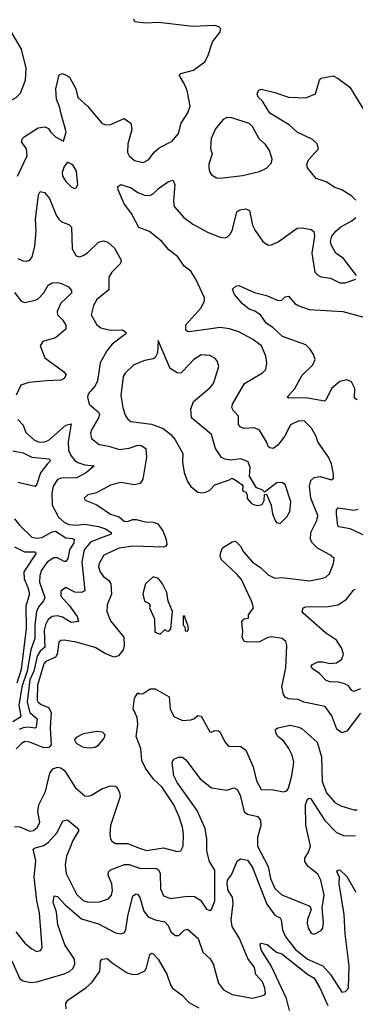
# Model space of a CAD drawing. Extents: x 1771496 to 1971148, y 471553 to 643630.
# Tile 520 of 656: x 1843435 to 1845394, y 629951 to 635699. Entities that reach past the tile are written whole.
import ezdxf

# ---------------------------------------------------------------- set-up
doc = ezdxf.new("R2010")
doc.units = 0

msp = doc.modelspace()

# ---------------------------------------------------------------- linework, layer by layer
at = {"layer": '0CON10XD'}
for points in [[(1843421.9, 634785), (1843477.8, 634905), (1843475.6, 634945), (1843446.5, 634985), (1843450.5, 635005), (1843461.9, 635015), (1843543.3, 635066.7), (1843583.8, 635073.8), (1843603.6, 635063.6), (1843615, 635044.2), (1843645, 635016), (1843690, 634990), (1843705.7, 635045), (1843674.5, 635155), (1843670, 635185), (1843649.3, 635235), (1843646.4, 635295), (1843665, 635376.7), (1843685, 635383.8), (1843715, 635371.2), (1843725, 635363.3), (1843763.1, 635295), (1843773.9, 635243.9), (1843830, 635195), (1843915, 635095.6), (1843935, 635085.6), (1843965, 635086.5), (1844045, 635122.9), (1844084.4, 635095), (1844089.1, 635055), (1844065.4, 634975), (1844064, 634924), (1844073.7, 634903.7), (1844105, 634876.7), (1844155, 634865.7), (1844188.1, 634881.9), (1844220, 634925), (1844248.4, 634951.6), (1844325, 634988.8), (1844361.2, 635035), (1844377.9, 635095), (1844416.5, 635155), (1844429.4, 635195), (1844413.6, 635285), (1844395, 635325.6), (1844365.7, 635375), (1844376.7, 635385), (1844448.9, 635405), (1844515, 635453.1), (1844533.5, 635485), (1844560, 635570), (1844603.8, 635625), (1844608.8, 635645), (1844597.6, 635657.6), (1844575, 635665.6), (1844445, 635659.6), (1844245, 635682.5), (1844171.4, 635678.6), (1844107.3, 635687.3), (1844101.7, 635701.7)], [(1843375, 635224.2), (1843415, 635244.2), (1843439.2, 635270.8), (1843469.5, 635345), (1843473.4, 635415), (1843446.1, 635526.1), (1843378.8, 635638.8), (1843335, 635657.5), (1843285, 635640), (1843225, 635600.6), (1843135.7, 635565), (1843114.4, 635545), (1843095.6, 635515), (1843091.1, 635475), (1843124.5, 635355), (1843116, 635295), (1843120, 635280), (1843145, 635271.1), (1843225, 635277.1), (1843285, 635256.7), (1843345, 635224.3), (1843375, 635224.2)], [(1845397.8, 634645), (1845375, 634669.4), (1845315.4, 634705.4), (1845275, 634718.9), (1845225, 634752.5), (1845165, 634771.8), (1845114.5, 634835), (1845110.9, 634855), (1845120.2, 634879.8), (1845179.2, 634945), (1845172.5, 634975), (1845145, 635000), (1845055, 635041.5), (1845008.9, 635085), (1844895, 635152.4), (1844852.3, 635222.3), (1844830, 635245), (1844822, 635265), (1844828.9, 635285), (1844845, 635292.7), (1844925, 635274.5), (1845005, 635247.5), (1845105, 635242.2), (1845163, 635267), (1845184.6, 635345.4), (1845195, 635358.1), (1845265, 635370.6), (1845294.2, 635355), (1845361.9, 635305), (1845448.8, 635165)], [(1844605, 634774.2), (1844735, 634788.6), (1844835, 634812), (1844875, 634831.2), (1844905.9, 634864.1), (1844910, 634885), (1844894, 634935), (1844870.3, 634970.3), (1844833.6, 635003.6), (1844795, 635076.2), (1844775, 635092), (1844673.6, 635126.4), (1844645, 635128), (1844623, 635117), (1844578, 635062), (1844553.8, 635005), (1844548.2, 634945), (1844558.9, 634915), (1844539.4, 634855), (1844538.6, 634835), (1844542.7, 634812.7), (1844554.1, 634794.1), (1844585, 634776.2), (1844605, 634774.2)], [(1843755, 634714.2), (1843765, 634717.5), (1843773.8, 634735), (1843765.8, 634814.2), (1843745, 634851.2), (1843715, 634866.7), (1843695, 634842.5), (1843683.6, 634806.4), (1843685.6, 634785), (1843705, 634754.3), (1843735, 634723.8), (1843755, 634714.2)], [(1844942.5, 633215), (1844915, 633195.7), (1844895, 633198.9), (1844885, 633207.5), (1844876.1, 633235), (1844835, 633303.5), (1844805, 633315.4), (1844745, 633311.5), (1844725, 633320), (1844712.2, 633335), (1844712.9, 633385), (1844683.1, 633415), (1844673.3, 633435), (1844677.5, 633455), (1844747.5, 633575), (1844852.1, 633637.9), (1844872.2, 633657.8), (1844877.5, 633695), (1844872.7, 633735), (1844847.1, 633795), (1844795, 633834.6), (1844715, 633876.1), (1844660, 633895), (1844605, 633901.1), (1844427.1, 633877.1), (1844415, 633878), (1844405, 633886.7), (1844405, 633917.5), (1844493.3, 634015), (1844514.3, 634055), (1844514.4, 634075), (1844463.2, 634185), (1844435, 634230), (1844395, 634259.4), (1844357.4, 634315), (1844304.8, 634354.8), (1844265, 634404), (1844192.2, 634462.2), (1844131.1, 634485), (1844087.9, 634567.9), (1844044.7, 634624.7), (1844010, 634705), (1844007.5, 634725), (1844025, 634736.7), (1844085, 634717.1), (1844125, 634690), (1844164.6, 634674.6), (1844195, 634672.7), (1844215, 634682.5), (1844245, 634713.1), (1844303.3, 634755), (1844331.7, 634761.7), (1844341.1, 634735), (1844332.4, 634642.4), (1844337.6, 634607.6), (1844392.9, 634545), (1844445.3, 634505.3), (1844535, 634457.3), (1844605, 634429.4), (1844634.2, 634425.8), (1844648.7, 634431.3), (1844665, 634448), (1844676.6, 634473.4), (1844702, 634578), (1844720.9, 634589.1), (1844755.6, 634595.6), (1844775.8, 634585), (1844795, 634500), (1844809.1, 634469.1), (1844855, 634404), (1844885, 634382), (1844905, 634384), (1844945, 634402.5), (1845055, 634482.2), (1845085, 634484.4), (1845137.5, 634475), (1845151.7, 634461.7), (1845155.8, 634435.8), (1845141.4, 634335), (1845158.6, 634225), (1845175, 634207.5), (1845195, 634197.5), (1845249.3, 634189.3), (1845305, 634162.9), (1845335, 634162.5), (1845397.5, 634185)], [(1843425, 634304.3), (1843455, 634292), (1843475, 634288.8), (1843494.2, 634295.8), (1843508.6, 634315), (1843523.8, 634375), (1843530.4, 634465), (1843526.6, 634533.4), (1843545, 634676.7), (1843555, 634695.6), (1843579.5, 634689.5), (1843608.8, 634655), (1843647.3, 634557.3), (1843662.9, 634535), (1843679.1, 634519.1), (1843722.4, 634502.4), (1843738.1, 634488.1), (1843742, 634362), (1843765, 634320), (1843785, 634314.4), (1843805, 634322.5), (1843831.3, 634338.7), (1843895, 634400), (1843925, 634407.3), (1843949.4, 634399.4), (1843988.6, 634365), (1844027.1, 634295), (1844024.5, 634275), (1843973.6, 634225), (1843955.4, 634195), (1843955, 634121.4), (1843885, 634065.8), (1843865, 634030), (1843852.9, 633975), (1843885, 633918), (1843909.1, 633899.1), (1843965, 633886.9), (1844035, 633888.1), (1844053.8, 633875), (1844054, 633865), (1843975, 633804.3), (1843943.1, 633765), (1843903.9, 633695), (1843889, 633591), (1843875, 633562.2), (1843835.7, 633515), (1843830, 633495), (1843841.1, 633455), (1843895, 633407.1), (1843900.3, 633395), (1843895.3, 633375), (1843853.8, 633305), (1843849.2, 633285), (1843854.4, 633255), (1843898.8, 633218.8), (1843955, 633209.3), (1844015, 633190.3), (1844075, 633197.2), (1844125, 633214.6), (1844145, 633213.8), (1844171.1, 633195), (1844175.5, 633145), (1844154.1, 633015.9), (1844138.3, 632991.7), (1844105, 632983.2), (1844025, 632997.5), (1843965, 632980.9), (1843883, 632937), (1843833.3, 632925), (1843811.2, 632905), (1843817.5, 632895), (1843885, 632866.9), (1843965, 632813.1), (1844015, 632796.7), (1844045, 632771.2), (1844065, 632768.8), (1844095, 632780.4), (1844115, 632781.1), (1844167.1, 632767.1), (1844215, 632766.1), (1844241.4, 632755), (1844270.8, 632715), (1844290, 632665), (1844294.5, 632635), (1844286.8, 632623.2), (1844275, 632618.8), (1844094.8, 632625.2), (1844015, 632614), (1843926.5, 632573.5), (1843898.2, 632525), (1843894.6, 632505), (1843905, 632474.2), (1843925, 632447.5), (1843955.5, 632425.5), (1843966.3, 632405), (1843971.4, 632345), (1843945, 632283.3), (1843943.2, 632245), (1843965, 632189.5), (1844042.5, 632095), (1844045.4, 632045), (1844039.1, 632020.9), (1844011.9, 631985), (1843985, 631977.6), (1843930.2, 632000.2), (1843875, 632033.1), (1843765.3, 632065.3), (1843695, 632076.2), (1843675, 632074.5), (1843663.1, 632065), (1843653, 631995), (1843643.2, 631976.8), (1843587.4, 631952.6), (1843575, 631938), (1843538.5, 631815), (1843537.5, 631727.5), (1843542.1, 631715), (1843560.4, 631700.4), (1843603.2, 631683.2), (1843619, 631655), (1843613.5, 631565), (1843618.3, 631465), (1843605, 631451.2), (1843575, 631448.1), (1843495, 631482), (1843465, 631485.2), (1843445, 631474.3), (1843415, 631442.2)], [(1845401.2, 634205), (1845325.3, 634305.3), (1845281.2, 634335), (1845253.3, 634385), (1845250, 634405), (1845258, 634435), (1845280, 634465), (1845309.6, 634490.4), (1845374, 634525), (1845397.1, 634545)], [(1843405, 634106.7), (1843444.2, 634055), (1843465, 634048.5), (1843525, 634060.8), (1843545, 634072), (1843575, 634103.8), (1843601.2, 634148.8), (1843625, 634162.2), (1843655, 634165.3), (1843679.8, 634159.8), (1843719.6, 634139.6), (1843738.2, 634118.2), (1843736.7, 634103.3), (1843675, 634043.1), (1843653.8, 633995), (1843655.7, 633975), (1843685, 633945.8), (1843703.5, 633915), (1843705, 633892), (1843645, 633841.1), (1843569.5, 633820.5), (1843553.8, 633795), (1843580.8, 633725), (1843691.4, 633645), (1843707.1, 633625), (1843694.4, 633605), (1843675, 633593.7), (1843590.9, 633590.9), (1843488.1, 633581.9), (1843440.8, 633565), (1843413.5, 633506.5)], [(1845305, 633585.9), (1845256.2, 633545), (1845225, 633481.2), (1845215, 633472.5), (1845105, 633491.2), (1845005, 633490), (1844996.2, 633495), (1845042.1, 633545), (1845085, 633624), (1845146.4, 633683.6), (1845160, 633715), (1845149.4, 633745), (1845131.8, 633775), (1845105, 633800), (1844970.2, 633850.3), (1844912.9, 633902.9), (1844875, 633924.5), (1844841.4, 633975), (1844807.7, 633997.7), (1844775, 634008.5), (1844735, 634040.8), (1844688.8, 634095), (1844676.7, 634125), (1844697.1, 634142.9), (1844715, 634146.5), (1844805, 634106.5), (1844875, 634087.9), (1844945, 634060), (1844965, 634061.4), (1844985, 634082), (1845005, 634084), (1845041.7, 634041.7), (1845065, 634028.1), (1845125, 634006.7), (1845322.5, 633995), (1845445, 633961.5)], [(1844955, 632758.8), (1844995, 632796.2), (1845012.5, 632827.5), (1845017.5, 632885), (1844984, 632985), (1844965, 632997.5), (1844936.7, 632995), (1844865, 632940), (1844850, 632955), (1844817, 632967), (1844776, 633035), (1844780.6, 633085), (1844768, 633118), (1844725.5, 633135.5), (1844665, 633126.7), (1844632.6, 633132.6), (1844613.2, 633143.2), (1844579.1, 633195), (1844555, 633278), (1844438.8, 633375), (1844434, 633425), (1844450.6, 633469.4), (1844545, 633549.4), (1844565.6, 633575), (1844596.9, 633675), (1844587.6, 633707.6), (1844573.4, 633723.4), (1844545, 633739.4), (1844495, 633743.1), (1844450.8, 633715), (1844387.5, 633647.5), (1844375, 633636.2), (1844355, 633637.5), (1844313, 633663), (1844244, 633826), (1844238.8, 633755), (1844225, 633726.9), (1844215, 633718.9), (1844165, 633710), (1844102, 633685), (1844050.6, 633635), (1844038.9, 633615), (1844025.5, 633504.5), (1844036.2, 633435), (1844051.2, 633391.2), (1844066.2, 633366.2), (1844083.8, 633353.8), (1844205, 633338.2), (1844273, 633313), (1844317.7, 633277.7), (1844340.7, 633250.7), (1844387.3, 633167.3), (1844385.6, 633115), (1844395.8, 633055), (1844415, 633003.3), (1844435, 632973.3), (1844475, 632940), (1844503, 632937), (1844525, 632942.5), (1844545, 632953.3), (1844575, 632983.3), (1844655, 633010), (1844675, 633022.5), (1844699.3, 633009.3), (1844732.5, 632985), (1844737.5, 632975), (1844735, 632950), (1844755, 632940), (1844762.5, 632925), (1844763, 632903), (1844787.5, 632875), (1844805, 632866), (1844825, 632862.9), (1844851.2, 632868.8), (1844863, 632893), (1844863.6, 632926.4), (1844875, 632930), (1844903.8, 632865), (1844911.4, 632815), (1844925.8, 632775.8), (1844935, 632763.3), (1844955, 632758.8)], [(1845405, 633480), (1845389.2, 633489.2), (1845391.4, 633545), (1845372.5, 633585), (1845345, 633596.9), (1845305, 633585.9)], [(1843425, 633364.2), (1843455, 633332.2), (1843470, 633290), (1843520.6, 633245), (1843545, 633234), (1843575, 633232.4), (1843605, 633244.7), (1843705, 633331.6), (1843735, 633340), (1843718.4, 633235), (1843720.6, 633185), (1843733.4, 633155), (1843755, 633128.5), (1843775, 633114.7), (1843815, 633101.1), (1843870, 633095), (1843825.4, 633055), (1843767.8, 633025), (1843677.3, 633022.7), (1843655.7, 633015), (1843630.4, 632975), (1843622.9, 632935), (1843624.6, 632864.6), (1843662.5, 632795), (1843695, 632765.9), (1843722.5, 632752.5), (1843765, 632749), (1843815, 632754.8), (1843895, 632740.4), (1843935, 632726.1), (1843968.6, 632705), (1843969.2, 632695), (1843849.7, 632650.3), (1843811.6, 632605), (1843798, 632535), (1843815.3, 632364.7), (1843795, 632354.7), (1843757, 632357), (1843705, 632383.8), (1843675, 632363.3), (1843675, 632334.3), (1843726.7, 632276.7), (1843770, 632215), (1843777.5, 632185), (1843735, 632179.6), (1843685, 632211.2), (1843655, 632219), (1843625, 632214.2), (1843601.8, 632198.2), (1843585, 632165.5), (1843578.1, 632135), (1843580.8, 632035), (1843555, 632013.2), (1843536.5, 631983.5), (1843516.6, 631895), (1843494.6, 631845.4), (1843478, 631715), (1843495, 631655.3), (1843536.8, 631616.8), (1843530.6, 631569.4), (1843525, 631562.9), (1843485, 631569.5), (1843455, 631565.9), (1843432.1, 631555)], [(1845425, 631650), (1845345, 631544.7), (1845315.3, 631535.3), (1845287, 631557), (1845256.9, 631635), (1845218.8, 631688.8), (1845094.4, 631714.4), (1845060.3, 631730.3), (1845028.3, 631731.7), (1845005, 631734.4), (1844984.4, 631745), (1844975, 631760), (1844964.7, 631804.7), (1844989.6, 631915), (1844994.3, 632045), (1844988.3, 632068.3), (1844967, 632087), (1844905, 632097.1), (1844879.3, 632090.7), (1844835, 632067.1), (1844765, 632064.2), (1844745, 632070), (1844734.2, 632094.2), (1844738, 632125), (1844732, 632185), (1844745, 632201.2), (1844770, 632205), (1844770, 632225), (1844800, 632265), (1844791.2, 632301.2), (1844730.3, 632430.3), (1844703, 632463), (1844614, 632545), (1844605.8, 632565), (1844608.8, 632591.2), (1844620, 632615), (1844675, 632650.8), (1844695, 632654), (1844725, 632626), (1844741.7, 632591.7), (1844795, 632531.9), (1844840.5, 632500.5), (1844885, 632458.8), (1844925, 632438.9), (1844965, 632442), (1845126.4, 632423.6), (1845205, 632438.1), (1845225, 632447.1), (1845242.9, 632465), (1845266.4, 632523.6), (1845271.2, 632555), (1845245.5, 632575.5), (1845173.5, 632613.5), (1845143.8, 632643.8), (1845132.4, 632665), (1845135.3, 632705), (1845170, 632775), (1845175.3, 632804.7), (1845134.2, 632905), (1845126.3, 632975), (1845135, 633009.4), (1845155, 633026.9), (1845188.7, 633031.3), (1845255, 633012.9), (1845266.7, 633023.3), (1845267.8, 633045), (1845255, 633106.7), (1845238.1, 633145), (1845175.6, 633235), (1845166.5, 633265), (1845139.1, 633315), (1845098, 633355), (1845065, 633357.3), (1845016.1, 633333.9), (1844980.9, 633265), (1844942.5, 633215)], [(1843395, 633182.5), (1843455, 633171), (1843505.2, 633145.2), (1843604.5, 633134.5), (1843614.2, 633125), (1843596.2, 633103.8), (1843556.1, 633053.9), (1843535, 632988), (1843525.2, 632974.8), (1843425, 632996.6)], [(1845447.7, 632687.7), (1845365, 632727.2), (1845298.1, 632738.1), (1845292.9, 632745), (1845285.4, 632815), (1845285, 632836.7), (1845295, 632848.5), (1845385, 632835.3), (1845408.4, 632841.6)], [(1843404.2, 632785), (1843435.5, 632745.5), (1843505, 632677.7), (1843535, 632671.9), (1843565, 632675.2), (1843625, 632709.4), (1843645, 632713.2), (1843705, 632674.3), (1843745, 632670.7), (1843753.9, 632663.9), (1843750.2, 632645), (1843726.5, 632605), (1843715.7, 632554.3), (1843705, 632535.7), (1843695, 632535.5), (1843655, 632557.4), (1843635, 632556.5), (1843595, 632532.2), (1843562.5, 632485), (1843552.2, 632455), (1843551, 632415), (1843581.4, 632325), (1843573.6, 632306.4), (1843545.8, 632274.2), (1843533.3, 632245), (1843523.3, 632165), (1843523.6, 632086.4), (1843500, 632020), (1843477.9, 631895), (1843447.1, 631805), (1843429.6, 631695), (1843440.9, 631635), (1843435.3, 631625), (1843395, 631599.8)], [(1843405, 632622.4), (1843462.8, 632592.8), (1843523.1, 632593.1), (1843531.1, 632585), (1843458.8, 632475), (1843461.2, 632435), (1843483.3, 632385), (1843492.3, 632347.7), (1843470.2, 632275), (1843472.9, 632145), (1843444.3, 631905), (1843417.5, 631825)], [(1844255, 632112.5), (1844285, 632140), (1844291.7, 632131.7), (1844305, 632130), (1844317, 632143), (1844327.5, 632245), (1844302.5, 632305), (1844293.3, 632355), (1844268.8, 632405), (1844245, 632436), (1844215, 632446.9), (1844170, 632405), (1844153, 632347), (1844163.8, 632305), (1844190, 632290), (1844197, 632277), (1844193.3, 632265), (1844221.7, 632201.7), (1844224.2, 632124.2), (1844255, 632112.5)], [(1845425, 631793.2), (1845385, 631778), (1845373.4, 631783.4), (1845355, 631809.6), (1845332.6, 631822.6), (1845295, 631832.4), (1845245, 631834.3), (1845225, 631842.1), (1845185, 631881.5), (1845141.8, 631911.8), (1845136.9, 631925), (1845144.8, 631935.3), (1845175, 631950), (1845205, 631950.5), (1845245, 631941.4), (1845284.8, 631945.2), (1845316.2, 631965), (1845325.3, 631995), (1845315, 632028.6), (1845285, 632077.1), (1845219.9, 632119.9), (1845089.5, 632235), (1845083.6, 632245), (1845089.4, 632265), (1845105, 632271.1), (1845236.5, 632273.5), (1845295, 632282.1), (1845343.8, 632316.2), (1845385, 632370.8), (1845395, 632374.2)], [(1844415, 632130), (1844420, 632145), (1844416.7, 632165), (1844395, 632220), (1844390, 632215), (1844390, 632165), (1844400, 632155), (1844401.7, 632131.7), (1844415, 632130)], [(1843405, 630988.7), (1843435, 630987.3), (1843495, 630962.7), (1843515, 630965.4), (1843539.6, 630985), (1843551.8, 631015), (1843540.8, 631075), (1843546.9, 631115), (1843586.6, 631193.4), (1843610, 631300), (1843628.1, 631325), (1843655, 631336.2), (1843675, 631330.9), (1843695.7, 631315.7), (1843761.5, 631215), (1843815, 631168.9), (1843835, 631166.5), (1843855, 631172.7), (1843915, 631208.9), (1843965, 631226.7), (1843994.1, 631224.1), (1844005, 631216.2), (1844018, 631188), (1844020.9, 631165), (1843965.9, 630995), (1843961.1, 630945), (1843965, 630916.7), (1843973.1, 630903.1), (1843995, 630889.5), (1844065, 630890.7), (1844135, 630862.5), (1844175, 630849.4), (1844275, 630864.6), (1844355, 630844), (1844375, 630846.2), (1844390, 630875), (1844390.9, 630945), (1844385.4, 630985), (1844366.1, 631045), (1844334.6, 631115), (1844265, 631220), (1844216.3, 631266.3), (1844169.2, 631329.2), (1844147.9, 631375), (1844142.7, 631445), (1844115.4, 631515), (1844124.7, 631585.3), (1844120, 631625), (1844097.3, 631675), (1844105, 631737.5), (1844125, 631770), (1844133.3, 631763.3), (1844155, 631766), (1844196.9, 631793.1), (1844225, 631791.8), (1844306.8, 631746.8), (1844312.7, 631675), (1844335, 631630.6), (1844385, 631608.5), (1844435, 631611.9), (1844451.5, 631618.5), (1844475, 631636.7), (1844495, 631633.3), (1844545, 631542), (1844555, 631538.8), (1844575, 631548.8), (1844595, 631547.5), (1844605, 631539.2), (1844632.5, 631482.5), (1844655, 631458.9), (1844725.8, 631455.8), (1844754.5, 631435), (1844797.4, 631337.4), (1844817.3, 631255), (1844845, 631206), (1844915, 631203.5), (1844975, 631192), (1844995, 631196.7), (1845005, 631212.5), (1845024.5, 631285), (1845035.3, 631365.3), (1845025.5, 631405), (1845006.1, 631445), (1844976.5, 631486.5), (1844941.9, 631515), (1844930, 631535), (1844928, 631555), (1844942.5, 631565), (1845015, 631581.1), (1845065, 631569.5), (1845085, 631558.9), (1845171.7, 631481.7), (1845196.4, 631395), (1845201.5, 631251.5), (1845226.5, 631185), (1845275, 631129.6), (1845310.5, 631110.5), (1845385, 631086.7), (1845405, 631087.1)], [(1843845, 631448), (1843875, 631452.5), (1843895, 631463.8), (1843928.8, 631505), (1843933.3, 631525), (1843918.8, 631538.8), (1843885, 631543.1), (1843805, 631530), (1843765, 631509.2), (1843754.4, 631495.6), (1843765, 631476), (1843805, 631452.5), (1843845, 631448)], [(1843413.3, 630375), (1843465, 630308.9), (1843505, 630274.3), (1843535, 630260), (1843555.6, 630264.4), (1843566.7, 630283.3), (1843549.7, 630485), (1843534.3, 630555), (1843519.9, 630695), (1843529.3, 630789.3), (1843514, 630856), (1843524.8, 630865.2), (1843575, 630878.2), (1843602.5, 630897.5), (1843653.8, 630955), (1843687.3, 631022.7), (1843715, 631028), (1843770.9, 630980.9), (1843780.8, 630965), (1843745, 630907.5), (1843726.9, 630863.1), (1843708.7, 630815), (1843700, 630765), (1843706.2, 630715), (1843766.1, 630595), (1843805, 630557.7), (1843835, 630546.7), (1843901.5, 630548.5), (1843953.7, 630566.3), (1843971.7, 630588.3), (1843976.9, 630615), (1843973.1, 630655), (1843951.8, 630705), (1843952.7, 630725), (1843964.3, 630735.7), (1844046.7, 630766.7), (1844075, 630766.6), (1844135, 630745.3), (1844233.9, 630743.9), (1844245.7, 630735.7), (1844255.9, 630715), (1844256.9, 630625), (1844275, 630584.4), (1844315, 630569.6), (1844415, 630582.9), (1844455, 630580.6), (1844489.8, 630559.8), (1844525.7, 630505.7), (1844545, 630499.2), (1844555.8, 630505), (1844574.4, 630555.6), (1844574.6, 630734.6), (1844544, 630785), (1844528.4, 630845), (1844527.6, 630917.6), (1844517.7, 630977.7), (1844471.7, 631081.7), (1844354.3, 631245), (1844335.5, 631285), (1844326.7, 631345), (1844325.7, 631365), (1844335, 631381.2), (1844365, 631393.1), (1844385, 631393.1), (1844405, 631379.2), (1844487.7, 631267.7), (1844554.4, 631215), (1844645, 631200.8), (1844685, 631214), (1844704.2, 631204.2), (1844721.6, 631171.6), (1844744.8, 631074.8), (1844765, 631060.3), (1844825, 631047.5), (1844840.9, 631025), (1844843.8, 630995), (1844822.5, 630925), (1844824.2, 630875), (1844885.2, 630755.2), (1844898.7, 630685), (1844925, 630626.9), (1844965, 630589.6), (1845128, 630525), (1845135.8, 630505), (1845114.4, 630445.6), (1845114.3, 630425), (1845120, 630395), (1845135.9, 630365.9), (1845155, 630360), (1845195, 630381.2), (1845205.8, 630395), (1845209.5, 630429.5), (1845201.4, 630515), (1845212.1, 630587.9), (1845193.9, 630675), (1845175, 630711.5), (1845116.7, 630756.8), (1845098.8, 630785), (1845099.6, 630805), (1845121.7, 630838.3), (1845132.9, 630875), (1845106.1, 630996.1), (1845104, 631115), (1845115, 631148.1), (1845125, 631154.2), (1845135, 631150), (1845217.3, 631025), (1845285.6, 630955), (1845325, 630936.1), (1845395.3, 630935.3)], [(1843390, 630205), (1843435, 630100.6), (1843455, 630087.5), (1843497.8, 630077.8), (1843535, 630081.5), (1843695, 630128.9), (1843725, 630141.8), (1843747.8, 630162.2), (1843756.2, 630185), (1843754.7, 630215), (1843698.9, 630298.9), (1843657.7, 630415), (1843649.3, 630489.3), (1843629.6, 630545), (1843635.8, 630584.2), (1843655, 630579.5), (1843701.2, 630531.2), (1843795, 630450.5), (1843895, 630421.1), (1843995, 630368.2), (1844025, 630361.9), (1844045, 630367.5), (1844055.5, 630385), (1844066.4, 630465), (1844095, 630584), (1844115, 630595.7), (1844125, 630592.5), (1844136.1, 630575), (1844159.7, 630495), (1844185, 630462.1), (1844225, 630444.7), (1844283, 630433), (1844301.3, 630411.3), (1844316.9, 630375), (1844345, 630352), (1844365, 630352), (1844395, 630384.3), (1844415, 630390.6), (1844476.4, 630335), (1844504.6, 630255), (1844545, 630217.6), (1844565, 630187.7), (1844596.5, 630075), (1844625, 630035.9), (1844675, 630008.5), (1844795, 629986.6), (1844862, 630005), (1844869.4, 630015), (1844867.1, 630045), (1844852.6, 630082.6), (1844814.2, 630124.2), (1844805, 630166.9), (1844767.6, 630217.6), (1844718.4, 630335), (1844675.2, 630405), (1844669.3, 630445), (1844681.3, 630538.7), (1844677.5, 630577.5), (1844652.7, 630615), (1844646, 630655), (1844649.2, 630675), (1844672.3, 630707.7), (1844705, 630786.7), (1844725, 630801.2), (1844765, 630792), (1844795, 630750), (1844878.5, 630535), (1844925, 630472.1), (1844955.2, 630455.2), (1844961.8, 630445), (1844969.3, 630385), (1844986.4, 630345), (1845045, 630272), (1845115, 630214.7), (1845204.8, 630174.8), (1845250, 630125), (1845315, 630022.9), (1845338, 630025), (1845354.3, 630045), (1845358.6, 630175), (1845335, 630363.3), (1845330, 630475), (1845299.3, 630655), (1845302, 630695), (1845286.7, 630725), (1845292.5, 630735), (1845305, 630736.2), (1845345, 630698.1), (1845398.4, 630605)], [(1845011.1, 629915), (1844992.5, 629985), (1844902.6, 630175), (1844847.1, 630265), (1844838.2, 630295), (1844838, 630305), (1844845, 630308.5), (1844879.9, 630299.9), (1844935, 630256), (1844965, 630246), (1845115, 630127.3), (1845154, 630104), (1845187.9, 630047.9), (1845235, 629943.3)], [(1843706.7, 629925), (1843703.8, 629955), (1843716.2, 629975), (1843821.7, 630048.2), (1843858.9, 630081.1), (1843903.3, 630145), (1843906.8, 630203.2), (1843914.5, 630215.5), (1843945, 630219.5), (1843975, 630193.6), (1844062.9, 630135), (1844095, 630125.3), (1844123.8, 630126.2), (1844165, 630145.8), (1844176.1, 630165), (1844195, 630241.2), (1844205, 630250), (1844215, 630246), (1844243.3, 630215), (1844295, 630126.2), (1844314.6, 630065), (1844327.3, 630045), (1844385, 630003.3), (1844422, 629962), (1844480.2, 629930.2)]]:
    msp.add_lwpolyline(points, dxfattribs=at)

doc.saveas('drawing.dxf')
